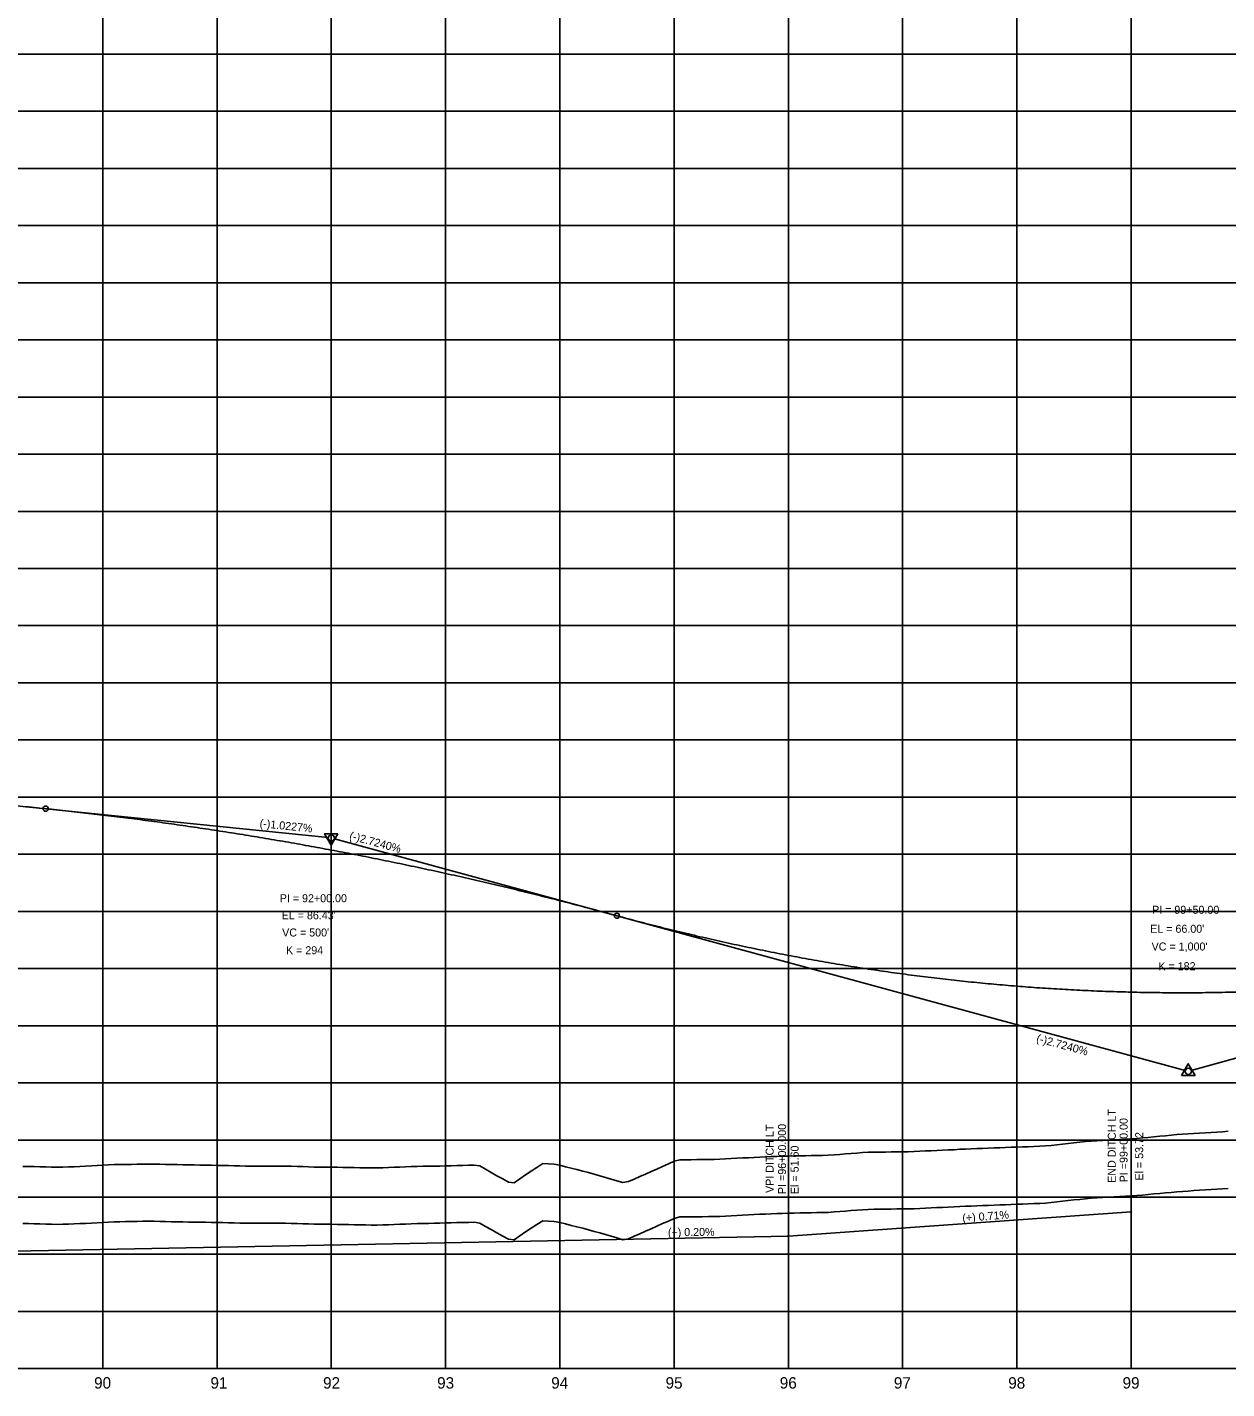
# Model space of a CAD drawing. Extents: x 2345490 to 2445302, y 465165 to 573888.
# Drawn here: x 2389255 to 2390305, y 564259 to 565450 of the extents above; entities that cross this region are included whole.
import ezdxf

# ---------------------------------------------------------------- set-up
doc = ezdxf.new("R2010")
doc.units = 0
for name, color, linetype in [('Old_Level_1', 7, 'Continuous'), ('Old_Level_2', 7, 'Continuous'), ('Old_Level_3', 7, 'Continuous'), ('Old_Level_57', 7, 'Continuous'), ('Old_Level_62', 7, 'Continuous'), ('Old_Level_63', 7, 'Continuous'), ('Prop PFL Text', 7, 'Continuous')]:
    doc.layers.add(name, color=color, linetype=linetype)

msp = doc.modelspace()

# ---------------------------------------------------------------- linework, layer by layer
at = {"layer": 'Old_Level_1'}
for points in [[(2389871.5425, 564410.2365), (2389876.5425, 564410.5485), (2389881.5425, 564410.827), (2389886.5425, 564411.0695), (2389891.5425, 564411.312), (2389896.5425, 564411.5545), (2389901.5425, 564411.797), (2389906.5425, 564412.0395), (2389911.5425, 564412.1925), (2389916.5425, 564412.33975), (2389921.5425, 564412.46975), (2389926.5425, 564412.581), (2389931.5425, 564412.692), (2389936.5425, 564412.80325), (2389941.5425, 564412.91175), (2389946.5425, 564412.998), (2389951.5425, 564413.0845), (2389956.5425, 564413.174), (2389961.5425, 564413.5715), (2389966.5425, 564413.96925), (2389971.5425, 564414.36675), (2389976.5425, 564414.76425), (2389981.5425, 564415.16175), (2389986.5425, 564415.55925), (2389991.5425, 564415.75075), (2389996.5425, 564415.88525), (2390001.5425, 564415.95875), (2390006.5425, 564416.032), (2390011.5425, 564416.1055), (2390016.5425, 564416.179), (2390021.5425, 564416.2525), (2390026.5425, 564416.326), (2390031.5425, 564416.4555), (2390036.5425, 564416.68725), (2390041.5425, 564416.919), (2390046.5425, 564417.15075), (2390051.5425, 564417.3825), (2390056.5425, 564417.6145), (2390061.5425, 564417.84625), (2390066.5425, 564418.07875), (2390071.5425, 564418.38475), (2390076.5425, 564418.57825), (2390081.5425, 564418.7715), (2390086.5425, 564418.965), (2390091.5425, 564419.15825), (2390096.5425, 564419.35175), (2390101.5425, 564419.54525), (2390106.5425, 564419.7385), (2390111.5425, 564419.932), (2390116.5425, 564420.12525), (2390121.5425, 564420.31875), (2390126.5425, 564420.51225), (2390131.5425, 564420.7055), (2390136.5425, 564420.899), (2390141.5425, 564421.09225), (2390146.5425, 564421.29325), (2390151.5425, 564421.84775), (2390156.5425, 564422.4005), (2390161.5425, 564422.9535), (2390166.5425, 564423.5065), (2390171.5425, 564424.0595), (2390176.5425, 564424.6125), (2390181.5425, 564425.16525), (2390186.5425, 564425.65475), (2390191.5425, 564425.932), (2390196.5425, 564426.20925), (2390201.5425, 564426.48625), (2390206.5425, 564426.7635), (2390211.5425, 564427.04075), (2390216.5425, 564427.318), (2390221.5425, 564427.595), (2390226.5425, 564427.90175), (2390231.5425, 564428.37525), (2390236.5425, 564428.849), (2390241.5425, 564429.3225), (2390246.5425, 564429.796), (2390251.5425, 564430.2695), (2390256.5425, 564430.74325), (2390261.5425, 564431.21675), (2390266.5425, 564431.585), (2390271.5425, 564431.89975), (2390276.5425, 564432.2145), (2390281.5425, 564432.5295), (2390286.5425, 564432.84425), (2390291.5425, 564433.159), (2390296.5425, 564433.474), (2390301.5425, 564433.812), (2390306.5425, 564434.1725)], [(2389251.5425, 564403.49825), (2389256.5425, 564403.3615), (2389261.5425, 564403.2245), (2389266.5425, 564403.0875), (2389271.5425, 564402.95025), (2389276.5425, 564402.8135), (2389281.5425, 564402.6765), (2389286.5425, 564402.8155), (2389291.5425, 564402.983), (2389296.5425, 564403.15), (2389301.5425, 564403.346), (2389306.5425, 564403.6275), (2389311.5425, 564403.909), (2389316.5425, 564404.19), (2389321.5425, 564404.471), (2389326.5425, 564404.752), (2389331.5425, 564404.959), (2389336.5425, 564405.0555), (2389341.5425, 564405.15175), (2389346.5425, 564405.248), (2389351.5425, 564405.344), (2389356.5425, 564405.436), (2389361.5425, 564405.41075), (2389366.5425, 564405.3855), (2389371.5425, 564405.29925)], [(2389371.5425, 564405.29925), (2389376.5425, 564405.17375), (2389381.5425, 564405.04925), (2389386.5425, 564404.96025), (2389391.5425, 564404.8715), (2389396.5425, 564404.7825), (2389401.5425, 564404.69375), (2389406.5425, 564404.605), (2389411.5425, 564404.51625), (2389416.5425, 564404.42775), (2389421.5425, 564404.339), (2389426.5425, 564404.2505), (2389431.5425, 564404.162), (2389436.5425, 564404.0415), (2389441.5425, 564403.915), (2389446.5425, 564403.79225), (2389451.5425, 564403.74125), (2389456.5425, 564403.69025), (2389461.5425, 564403.6485), (2389466.5425, 564403.64725), (2389471.5425, 564403.64625), (2389476.5425, 564403.64525), (2389481.5425, 564403.6445), (2389486.5425, 564403.59975), (2389491.5425, 564403.455), (2389496.5425, 564403.27025), (2389501.5425, 564403.08575), (2389506.5425, 564402.9015), (2389511.5425, 564402.7825), (2389516.5425, 564402.77), (2389521.5425, 564402.7575), (2389526.5425, 564402.6955), (2389531.5425, 564402.58275), (2389536.5425, 564402.47), (2389541.5425, 564402.37975), (2389546.5425, 564402.3025), (2389551.5425, 564402.22525), (2389556.5425, 564402.148), (2389561.5425, 564402.094), (2389566.5425, 564402.25325), (2389571.5425, 564402.4305), (2389576.5425, 564402.629), (2389581.5425, 564402.82775), (2389586.5425, 564403.02625), (2389591.5425, 564403.22075), (2389596.5425, 564403.39975), (2389601.5425, 564403.576), (2389606.5425, 564403.61625), (2389611.5425, 564403.65675), (2389616.5425, 564403.78825), (2389621.5425, 564403.9325), (2389626.5425, 564404.07675), (2389631.5425, 564404.221), (2389636.5425, 564404.347), (2389641.5425, 564404.4595), (2389646.5425, 564404.5725), (2389651.5425, 564403.859), (2389656.5425, 564400.98925), (2389661.5425, 564398.115), (2389666.5425, 564395.23625), (2389671.5425, 564392.44075), (2389676.5425, 564389.6835), (2389681.5425, 564389.066), (2389686.5425, 564392.70575), (2389691.5425, 564396.13225), (2389696.5425, 564399.30525), (2389701.5425, 564402.54975), (2389706.5425, 564405.83575), (2389711.5425, 564405.6055), (2389716.5425, 564405.3775), (2389721.5425, 564404.502), (2389726.5425, 564403.1505), (2389731.5425, 564401.86275), (2389736.5425, 564400.59425), (2389741.5425, 564399.32675), (2389746.5425, 564397.96125), (2389751.5425, 564396.58425), (2389756.5425, 564395.20725), (2389761.5425, 564393.8305), (2389766.5425, 564392.294), (2389771.5425, 564390.865), (2389776.5425, 564389.26775), (2389781.5425, 564390.167), (2389786.5425, 564392.3445), (2389791.5425, 564394.52175), (2389796.5425, 564396.69925), (2389801.5425, 564398.87675), (2389806.5425, 564401.13175), (2389811.5425, 564403.4), (2389816.5425, 564405.6685), (2389821.5425, 564407.93675), (2389826.5425, 564409.18375), (2389831.5425, 564409.2605), (2389836.5425, 564409.32175), (2389841.5425, 564409.383), (2389846.5425, 564409.4445), (2389851.5425, 564409.50575), (2389856.5425, 564409.567), (2389861.5425, 564409.62825), (2389866.5425, 564409.9245), (2389871.5425, 564410.2365)]]:
    msp.add_lwpolyline(points, dxfattribs=at)
at = {"layer": 'Old_Level_2'}
for p, q in [((2389271.5425, 564766.4005), (2388774.27825, 564817.254)), ((2389271.5425, 564766.4005), (2389518.807, 564741.11375)), ((2389771.5425, 564672.734), (2389524.196, 564740.111)), ((2389771.5425, 564672.734), (2390268.88925, 564537.25675)), ((2390771.5425, 564675.6185), (2390274.192, 564537.27075))]:
    msp.add_line(p, q, dxfattribs=at)
for points in [[(2389527.36775, 564744.4875), (2389515.62525, 564744.473), (2389521.50875, 564734.35475)], [(2390265.75075, 564533.1055), (2390277.49325, 564533.1055), (2390271.62225, 564543.23125)]]:
    msp.add_lwpolyline(points, close=True, dxfattribs=at)
for centre, radius in [((2389271.5425, 564766.4005), 2.25), ((2389521.5425, 564740.834), 2.75), ((2389771.5425, 564672.734), 2.25), ((2390271.5425, 564536.534), 2.75)]:
    msp.add_circle(centre, radius, dxfattribs=at)
for points in [[(2388271.5425, 564671.756), (2388291.5425, 564677.5085), (2388311.5425, 564683.10325), (2388331.5425, 564688.5405), (2388351.5425, 564693.82025), (2388371.5425, 564698.9425), (2388391.5425, 564703.90725), (2388411.5425, 564708.7145), (2388431.5425, 564713.364), (2388451.5425, 564717.85625), (2388471.5425, 564722.19075), (2388491.5425, 564726.36775), (2388511.5425, 564730.38725), (2388531.5425, 564734.24925), (2388551.5425, 564737.95375), (2388571.5425, 564741.50075), (2388591.5425, 564744.89025), (2388611.5425, 564748.122), (2388631.5425, 564751.1965), (2388651.5425, 564754.11325), (2388671.5425, 564756.8725), (2388691.5425, 564759.47425), (2388711.5425, 564761.9185), (2388731.5425, 564764.20525), (2388751.5425, 564766.3345), (2388771.5425, 564768.306), (2388791.5425, 564770.12025), (2388811.5425, 564771.77675), (2388831.5425, 564773.276), (2388851.5425, 564774.6175), (2388871.5425, 564775.8015), (2388891.5425, 564776.828), (2388911.5425, 564777.69675), (2388931.5425, 564778.40825), (2388951.5425, 564778.96225), (2388971.5425, 564779.3585), (2388991.5425, 564779.5975), (2389011.5425, 564779.67875), (2389031.5425, 564779.6025), (2389051.5425, 564779.36875), (2389071.5425, 564778.9775), (2389091.5425, 564778.4285), (2389111.5425, 564777.72225), (2389131.5425, 564776.8585), (2389151.5425, 564775.837), (2389171.5425, 564774.658), (2389191.5425, 564773.32175), (2389211.5425, 564771.82775), (2389231.5425, 564770.17625), (2389251.5425, 564768.367), (2389271.5425, 564766.4005)], [(2389271.5425, 564766.4005), (2389281.5425, 564765.36075), (2389291.5425, 564764.28725), (2389301.5425, 564763.1795), (2389311.5425, 564762.03775), (2389321.5425, 564760.862), (2389331.5425, 564759.652), (2389341.5425, 564758.40825), (2389351.5425, 564757.13025), (2389361.5425, 564755.8185), (2389371.5425, 564754.4725), (2389381.5425, 564753.0925), (2389391.5425, 564751.6785), (2389401.5425, 564750.2305), (2389411.5425, 564748.7485), (2389421.5425, 564747.2325), (2389431.5425, 564745.6825), (2389441.5425, 564744.09825), (2389451.5425, 564742.48025), (2389461.5425, 564740.828), (2389471.5425, 564739.142), (2389481.5425, 564737.42175), (2389491.5425, 564735.6675), (2389501.5425, 564733.87925), (2389511.5425, 564732.05675), (2389521.5425, 564730.2005), (2389531.5425, 564728.31025), (2389541.5425, 564726.38575), (2389551.5425, 564724.4275), (2389561.5425, 564722.435), (2389571.5425, 564720.4085), (2389581.5425, 564718.348), (2389591.5425, 564716.2535), (2389601.5425, 564714.125), (2389611.5425, 564711.9625), (2389621.5425, 564709.766), (2389631.5425, 564707.53525), (2389641.5425, 564705.2705), (2389651.5425, 564702.972), (2389661.5425, 564700.63925), (2389671.5425, 564698.2725), (2389681.5425, 564695.87175), (2389691.5425, 564693.437), (2389701.5425, 564690.96825), (2389711.5425, 564688.4655), (2389721.5425, 564685.9285), (2389731.5425, 564683.35775), (2389741.5425, 564680.75275), (2389751.5425, 564678.11375), (2389761.5425, 564675.44075), (2389771.5425, 564672.734)], [(2389771.5425, 564672.734), (2389791.5425, 564667.396), (2389811.5425, 564662.27825), (2389831.5425, 564657.381), (2389851.5425, 564652.70375), (2389871.5425, 564648.24675), (2389891.5425, 564644.01), (2389911.5425, 564639.9935), (2389931.5425, 564636.19725), (2389951.5425, 564632.621), (2389971.5425, 564629.26525), (2389991.5425, 564626.12975), (2390011.5425, 564623.21425), (2390031.5425, 564620.519), (2390051.5425, 564618.04425), (2390071.5425, 564615.7895), (2390091.5425, 564613.755), (2390111.5425, 564611.94075), (2390131.5425, 564610.34675), (2390151.5425, 564608.973), (2390171.5425, 564607.8195), (2390191.5425, 564606.886), (2390211.5425, 564606.173), (2390231.5425, 564605.68), (2390251.5425, 564605.4075), (2390271.5425, 564605.355), (2390291.5425, 564605.52275), (2390311.5425, 564605.91075), (2390331.5425, 564606.519), (2390351.5425, 564607.3475), (2390371.5425, 564608.39625), (2390391.5425, 564609.66525), (2390411.5425, 564611.1545), (2390431.5425, 564612.86375), (2390451.5425, 564614.7935), (2390471.5425, 564616.94325), (2390491.5425, 564619.31325), (2390511.5425, 564621.90375), (2390531.5425, 564624.71425), (2390551.5425, 564627.745), (2390571.5425, 564630.996), (2390591.5425, 564634.46725), (2390611.5425, 564638.1585), (2390631.5425, 564642.07025), (2390651.5425, 564646.20225), (2390671.5425, 564650.55425), (2390691.5425, 564655.12675), (2390711.5425, 564659.91925), (2390731.5425, 564664.932), (2390751.5425, 564670.165), (2390771.5425, 564675.6185)]]:
    msp.add_spline(points, degree=3, dxfattribs=at)
at = {"layer": 'Old_Level_3'}
for p, q in [((2389921.5425, 564392.534), (2390221.5425, 564413.734)), ((2389101.5425, 564376.534), (2389921.5425, 564392.534))]:
    msp.add_line(p, q, dxfattribs=at)
for centre in [(2390221.5425, 564413.734), (2389921.5425, 564392.534)]:
    msp.add_circle(centre, 0.5, dxfattribs=at)
at = {"layer": 'Old_Level_57'}
for p, q in [((2389321.5425, 564276.534), (2389321.5425, 566615.2835)), ((2389421.5425, 564276.534), (2389421.5425, 566615.2835)), ((2389521.54225, 564276.534), (2389521.54225, 566615.2835)), ((2389621.54225, 564276.534), (2389621.54225, 566615.2835)), ((2389721.54225, 564276.534), (2389721.54225, 566615.2835)), ((2389821.54225, 564276.534), (2389821.54225, 566615.2835)), ((2389921.5425, 564276.534), (2389921.5425, 566615.2835)), ((2390021.54225, 564276.534), (2390021.54225, 566615.2835)), ((2390121.54225, 564276.534), (2390121.54225, 566615.2835)), ((2390221.54225, 564276.534), (2390221.54225, 566615.2835)), ((2381271.5425, 565426.534), (2410861.12275, 565426.534)), ((2381271.5425, 565376.534), (2410861.12275, 565376.534)), ((2381271.5425, 565326.534), (2410861.12275, 565326.534)), ((2381271.5425, 565276.534), (2410861.12275, 565276.534)), ((2381271.5425, 565226.534), (2410861.12275, 565226.534)), ((2381271.5425, 565176.534), (2410861.12275, 565176.534)), ((2381271.5425, 565126.534), (2410861.12275, 565126.534)), ((2381271.5425, 565076.534), (2410861.12275, 565076.534)), ((2381271.5425, 565026.534), (2410861.12275, 565026.534)), ((2381271.5425, 564976.534), (2410861.12275, 564976.534)), ((2381271.5425, 564926.534), (2410861.12275, 564926.534)), ((2381271.5425, 564876.534), (2410861.12275, 564876.534)), ((2381271.5425, 564826.534), (2410861.12275, 564826.534)), ((2381271.54275, 564776.534), (2410861.123, 564776.534)), ((2381271.5425, 564726.534), (2410861.12275, 564726.534)), ((2381271.54275, 564676.534), (2410861.123, 564676.534)), ((2381271.5425, 564626.534), (2410861.12275, 564626.534)), ((2381271.54275, 564576.534), (2410861.123, 564576.534)), ((2381271.5425, 564526.534), (2410861.12275, 564526.534)), ((2381271.54275, 564476.534), (2410861.123, 564476.534)), ((2381271.5425, 564426.534), (2410861.12275, 564426.534)), ((2381271.54275, 564376.534), (2410861.123, 564376.534)), ((2381271.5425, 564326.534), (2410861.12275, 564326.534)), ((2381271.54275, 564276.534), (2410861.123, 564276.534))]:
    msp.add_line(p, q, dxfattribs=at)
at = {"layer": 'Old_Level_63'}
msp.add_line((2381321.5425, 564276.534), (2406689.937, 564276.534), dxfattribs=at)
for points in [[(2389871.5425, 564460.23625), (2389876.5425, 564460.54825), (2389881.5425, 564460.82675), (2389886.5425, 564461.06925), (2389891.5425, 564461.31175), (2389896.5425, 564461.55425), (2389901.5425, 564461.79675), (2389906.5425, 564462.03925), (2389911.5425, 564462.19225), (2389916.5425, 564462.3395), (2389921.5425, 564462.4695), (2389926.5425, 564462.58075), (2389931.5425, 564462.69175), (2389936.5425, 564462.803), (2389941.5425, 564462.9115), (2389946.5425, 564462.99775), (2389951.5425, 564463.08425), (2389956.5425, 564463.17375), (2389961.5425, 564463.57125), (2389966.5425, 564463.969), (2389971.5425, 564464.3665), (2389976.5425, 564464.764), (2389981.5425, 564465.1615), (2389986.5425, 564465.559), (2389991.5425, 564465.7505), (2389996.5425, 564465.885), (2390001.5425, 564465.9585), (2390006.5425, 564466.03175), (2390011.5425, 564466.10525), (2390016.5425, 564466.17875), (2390021.5425, 564466.25225), (2390026.5425, 564466.32575), (2390031.5425, 564466.45525), (2390036.5425, 564466.687), (2390041.5425, 564466.91875), (2390046.5425, 564467.1505), (2390051.5425, 564467.38225), (2390056.5425, 564467.61425), (2390061.5425, 564467.846), (2390066.5425, 564468.0785), (2390071.5425, 564468.3845), (2390076.5425, 564468.578), (2390081.5425, 564468.77125), (2390086.5425, 564468.96475), (2390091.5425, 564469.158), (2390096.5425, 564469.3515), (2390101.5425, 564469.545), (2390106.5425, 564469.73825), (2390111.5425, 564469.93175), (2390116.5425, 564470.125), (2390121.5425, 564470.3185), (2390126.5425, 564470.512), (2390131.5425, 564470.70525), (2390136.5425, 564470.89875), (2390141.5425, 564471.092), (2390146.5425, 564471.293), (2390151.5425, 564471.8475), (2390156.5425, 564472.40025), (2390161.5425, 564472.95325), (2390166.5425, 564473.50625), (2390171.5425, 564474.05925), (2390176.5425, 564474.61225), (2390181.5425, 564475.165), (2390186.5425, 564475.6545), (2390191.5425, 564475.93175), (2390196.5425, 564476.209), (2390201.5425, 564476.486), (2390206.5425, 564476.76325), (2390211.5425, 564477.0405), (2390216.5425, 564477.31775), (2390221.5425, 564477.59475), (2390226.5425, 564477.9015), (2390231.5425, 564478.375), (2390236.5425, 564478.84875), (2390241.5425, 564479.32225), (2390246.5425, 564479.79575), (2390251.5425, 564480.26925), (2390256.5425, 564480.743), (2390261.5425, 564481.2165), (2390266.5425, 564481.58475), (2390271.5425, 564481.8995), (2390276.5425, 564482.21425), (2390281.5425, 564482.52925), (2390286.5425, 564482.844), (2390291.5425, 564483.15875), (2390296.5425, 564483.47375), (2390301.5425, 564483.81175), (2390306.5425, 564484.17225)], [(2389251.5425, 564453.498), (2389256.5425, 564453.36125), (2389261.5425, 564453.22425), (2389266.5425, 564453.08725), (2389271.5425, 564452.95), (2389276.5425, 564452.81325), (2389281.5425, 564452.67625), (2389286.5425, 564452.81525), (2389291.5425, 564452.98275), (2389296.5425, 564453.14975), (2389301.5425, 564453.34575), (2389306.5425, 564453.62725), (2389311.5425, 564453.90875), (2389316.5425, 564454.18975), (2389321.5425, 564454.47075), (2389326.5425, 564454.75175), (2389331.5425, 564454.95875), (2389336.5425, 564455.05525), (2389341.5425, 564455.1515), (2389346.5425, 564455.24775), (2389351.5425, 564455.34375), (2389356.5425, 564455.43575), (2389361.5425, 564455.4105), (2389366.5425, 564455.38525), (2389371.5425, 564455.299)], [(2389371.5425, 564455.299), (2389376.5425, 564455.1735), (2389381.5425, 564455.049), (2389386.5425, 564454.96), (2389391.5425, 564454.87125), (2389396.5425, 564454.78225), (2389401.5425, 564454.6935), (2389406.5425, 564454.60475), (2389411.5425, 564454.516), (2389416.5425, 564454.4275), (2389421.5425, 564454.33875), (2389426.5425, 564454.25025), (2389431.5425, 564454.16175), (2389436.5425, 564454.04125), (2389441.5425, 564453.91475), (2389446.5425, 564453.792), (2389451.5425, 564453.741), (2389456.5425, 564453.69), (2389461.5425, 564453.64825), (2389466.5425, 564453.647), (2389471.5425, 564453.646), (2389476.5425, 564453.645), (2389481.5425, 564453.64425), (2389486.5425, 564453.5995), (2389491.5425, 564453.45475), (2389496.5425, 564453.27), (2389501.5425, 564453.0855), (2389506.5425, 564452.90125), (2389511.5425, 564452.78225), (2389516.5425, 564452.76975), (2389521.5425, 564452.75725), (2389526.5425, 564452.69525), (2389531.5425, 564452.5825), (2389536.5425, 564452.46975), (2389541.5425, 564452.3795), (2389546.5425, 564452.30225), (2389551.5425, 564452.225), (2389556.5425, 564452.14775), (2389561.5425, 564452.09375), (2389566.5425, 564452.253), (2389571.5425, 564452.43025), (2389576.5425, 564452.62875), (2389581.5425, 564452.8275), (2389586.5425, 564453.026), (2389591.5425, 564453.2205), (2389596.5425, 564453.3995), (2389601.5425, 564453.57575), (2389606.5425, 564453.616), (2389611.5425, 564453.6565), (2389616.5425, 564453.788), (2389621.5425, 564453.93225), (2389626.5425, 564454.0765), (2389631.5425, 564454.22075), (2389636.5425, 564454.34675), (2389641.5425, 564454.45925), (2389646.5425, 564454.57225), (2389651.5425, 564453.85875), (2389656.5425, 564450.989), (2389661.5425, 564448.11475), (2389666.5425, 564445.236), (2389671.5425, 564442.4405), (2389676.5425, 564439.68325), (2389681.5425, 564439.06575), (2389686.5425, 564442.7055), (2389691.5425, 564446.132), (2389696.5425, 564449.305), (2389701.5425, 564452.5495), (2389706.5425, 564455.8355), (2389711.5425, 564455.60525), (2389716.5425, 564455.37725), (2389721.5425, 564454.50175), (2389726.5425, 564453.15025), (2389731.5425, 564451.8625), (2389736.5425, 564450.594), (2389741.5425, 564449.3265), (2389746.5425, 564447.961), (2389751.5425, 564446.584), (2389756.5425, 564445.207), (2389761.5425, 564443.83025), (2389766.5425, 564442.29375), (2389771.5425, 564440.86475), (2389776.5425, 564439.2675), (2389781.5425, 564440.16675), (2389786.5425, 564442.34425), (2389791.5425, 564444.5215), (2389796.5425, 564446.699), (2389801.5425, 564448.8765), (2389806.5425, 564451.1315), (2389811.5425, 564453.39975), (2389816.5425, 564455.66825), (2389821.5425, 564457.9365), (2389826.5425, 564459.1835), (2389831.5425, 564459.26025), (2389836.5425, 564459.3215), (2389841.5425, 564459.38275), (2389846.5425, 564459.44425), (2389851.5425, 564459.5055), (2389856.5425, 564459.56675), (2389861.5425, 564459.628), (2389866.5425, 564459.92425), (2389871.5425, 564460.23625)]]:
    msp.add_lwpolyline(points, dxfattribs=at)
at = {"layer": 'Prop PFL Text'}
for p, q in [((2390221.5425, 564413.734), (2390221.5425, 564521.0307)), ((2389921.5425, 564392.534), (2389921.5425, 564497.73258))]:
    msp.add_line(p, q, dxfattribs=at)

# ---------------------------------------------------------------- texts
at = {"layer": 'Old_Level_2'}
for s, rotation, p in [('(-)1.0227%', 354.16085, (2389458.5905, 564750.28725)), ('(-)2.7240%', 344.76233611, (2389536.7845, 564739.79125)), ('(-)2.7240%', 344.76233611, (2390138.06369, 564562.50171))]:
    msp.add_text(s, height=7.000001, rotation=rotation, dxfattribs=at).set_placement(p)
for s, height, p in [('PI = 92+00.00', 7.0000005, (2389476.39475, 564684.56125)), ('PI = 99+50.00', 7.0000005, (2390239.91525, 564674.473)), ("EL = 86.43'", 7.0000005, (2389478.08075, 564669.622)), ("VC = 500'", 7.000001, (2389478.5105, 564654.59275)), ("EL = 66.00'", 7.0000005, (2390238.22875, 564657.847)), ('K = 294', 7.000001, (2389481.883, 564639.0715)), ("VC = 1,000'", 7.0000005, (2390239.50175, 564642.3165)), ('K = 182', 7.000001, (2390245.404, 564625.108))]:
    msp.add_text(s, height=height, dxfattribs=at).set_placement(p)
at = {"layer": 'Old_Level_3'}
for s, height, rotation, p in [('END DITCH LT', 7.0000005, 90, (2390208.13251, 564439.06625)), ('VPI DITCH LT', 7.0000005, 90, (2389908.71482, 564430.23194)), ('PI =96+00.000', 7.0000005, 90, (2389919.5425, 564429.2476)), ('PI =99+00.00', 7.0000005, 90, (2390218.50001, 564439.52378)), ('El = 53.72', 7.000001, 90, (2390232.10623, 564441.08751)), ('El = 51.60', 7.000001, 90, (2389930.5425, 564429.2476)), ('(+) 0.71%', 7, 4.39870556, (2390074.11477, 564404.77137)), ('(+) 0.20%', 7.000001, 0.44676187, (2389816.14393, 564392.36072))]:
    msp.add_text(s, height=height, rotation=rotation, dxfattribs=at).set_placement(p)
at = {"layer": 'Old_Level_62'}
for s, p in [('90', (2389313.929, 564259.034)), ('91', (2389415.7685, 564259.034)), ('92', (2389514.31675, 564259.034)), ('93', (2389614.1515, 564259.034)), ('94', (2389713.994, 564259.034)), ('95', (2389814.0865, 564259.034)), ('96', (2389914.0275, 564259.034)), ('97', (2390013.885, 564259.034)), ('98', (2390114.01075, 564259.034)), ('99', (2390214.053, 564259.034))]:
    msp.add_text(s, height=10.000001, dxfattribs=at).set_placement(p)

doc.saveas('drawing.dxf')
